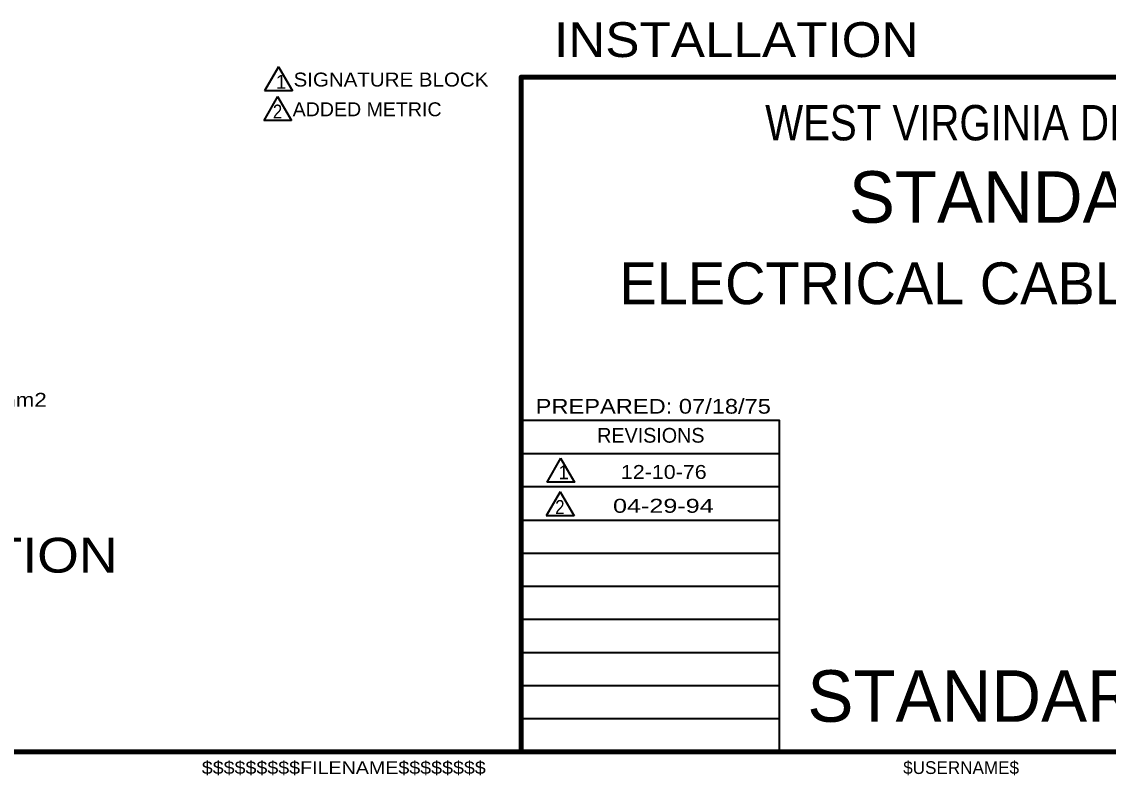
# Model space of a CAD drawing. Extents: x -32 to 824, y -6 to 538.
# Drawn here: x 513.4 to 700.5, y 1.6 to 131.5 of the extents above; entities that cross this region are included whole.
import ezdxf
from ezdxf.enums import TextEntityAlignment as Align

# ---------------------------------------------------------------- set-up
doc = ezdxf.new("R2010")
doc.units = 0
doc.header["$LTSCALE"] = 1.1
doc.layers.add('1', color=7, linetype='Continuous', lineweight=53)
doc.layers.add('61', color=7, linetype='Continuous', lineweight=35)

msp = doc.modelspace()

# ---------------------------------------------------------------- linework, layer by layer
at = {"layer": '1', "lineweight": 35}
for p, q in [((557.617, 123.741), (555.217, 119.584)), ((557.617, 123.741), (560.017, 119.584)), ((557.459, 118.62), (555.059, 114.463)), ((560.017, 119.584), (555.217, 119.584)), ((557.459, 118.62), (559.859, 114.463)), ((559.859, 114.463), (555.059, 114.463)), ((643.898, 57.044), (599.398, 57.044)), ((606.203, 56.299), (603.803, 52.142)), ((643.898, 51.344), (599.398, 51.344)), ((606.124, 50.468), (603.724, 46.311)), ((606.124, 50.468), (608.524, 46.311)), ((643.898, 45.544), (599.398, 45.544)), ((608.524, 46.311), (603.724, 46.311)), ((643.898, 39.844), (599.398, 39.844)), ((643.898, 34.144), (599.398, 34.144)), ((643.898, 28.444), (599.398, 28.444)), ((643.898, 22.744), (599.398, 22.744)), ((643.898, 17.044), (599.398, 17.044)), ((643.898, 11.344), (599.398, 11.344))]:
    msp.add_line(p, q, dxfattribs=at)
at = {"layer": '1', "lineweight": 158}
msp.add_line((817.398, 5.644), (25.798, 5.644), dxfattribs=at)
msp.add_lwpolyline([(599.398, 5.644), (599.398, 121.944), (817.398, 121.944)], dxfattribs=at)
at = {"layer": '1', "lineweight": 35}
for points in [[(643.898, 5.644), (643.898, 62.744), (599.398, 62.744)], [(606.203, 56.299), (608.603, 52.142), (603.803, 52.142)]]:
    msp.add_lwpolyline(points, dxfattribs=at)
at = {"layer": '61', "lineweight": 53}
for q in [(664.698, 5.644), (664.698, 5.644), (664.698, 5.644), (664.998, 5.644), (664.998, 5.644)]:
    msp.add_line((817.398, 5.644), q, dxfattribs=at)

# ---------------------------------------------------------------- texts
at = {"layer": '1'}
for s, height, width, p in [(' INSTALLATION', 6, 1.1, (635.228, 125.4)), ('WEST VIRGINIA DIVISION OF HIGHWAYS', 6.089, 0.85, (709.298, 111.044)), ('12-10-76', 2.4, 1.15, (623.958, 52.694)), ('04-29-94', 2.4, 1.35, (623.888, 46.863)), ('UNFUSED IN-LINE CONNECTOR KIT FOR JUNCTION', 6, 1.15, (414.807, 36.548))]:
    msp.add_text(s, height=height, dxfattribs=dict(at, width=width)).set_placement(p, align=Align.CENTER)
for s, height, p in [('1', 2.4, (557.151, 119.932)), ('ELECTRICAL CABLE CONNECTOR KITS', 7.2, (616.323, 82.809)), ('REVISIONS', 2.537, (612.498, 58.944)), ('1', 2.4, (605.817, 52.636)), ('STANDARD SHEET TEL-09A', 8.881, (648.698, 10.844)), ('$USERNAME$', 2.2, (665.198, 1.844))]:
    msp.add_text(s, height=height, dxfattribs=at).set_placement(p)
for s, height, width, p in [('SIGNATURE BLOCK', 2.4, 1.1, (560.206, 120.319)), ('2', 2.4, 0.9, (556.639, 114.811)), ('ADDED METRIC', 2.4, 1.05, (560.048, 115.197)), ('STRANDED CONDUCTOR, AND A RECEPTACLE FOR A CABLE DIAMETER OF 6.9mm, AND A 2.06mm2', 2.4, 1.2, (331.951, 65.131)), ('PREPARED: 07/18/75', 2.537, 1.2, (601.898, 63.944)), ('2', 2.4, 0.9, (605.266, 46.648)), ('$$$$$$$$$FILENAME$$$$$$$$', 2.2, 1.15, (544.398, 1.844))]:
    msp.add_text(s, height=height, dxfattribs=dict(at, width=width)).set_placement(p)
msp.add_text('STANDARD DETAIL', height=8.881, dxfattribs=at).set_placement((710.948, 96.844), align=Align.CENTER)

doc.saveas('drawing.dxf')
